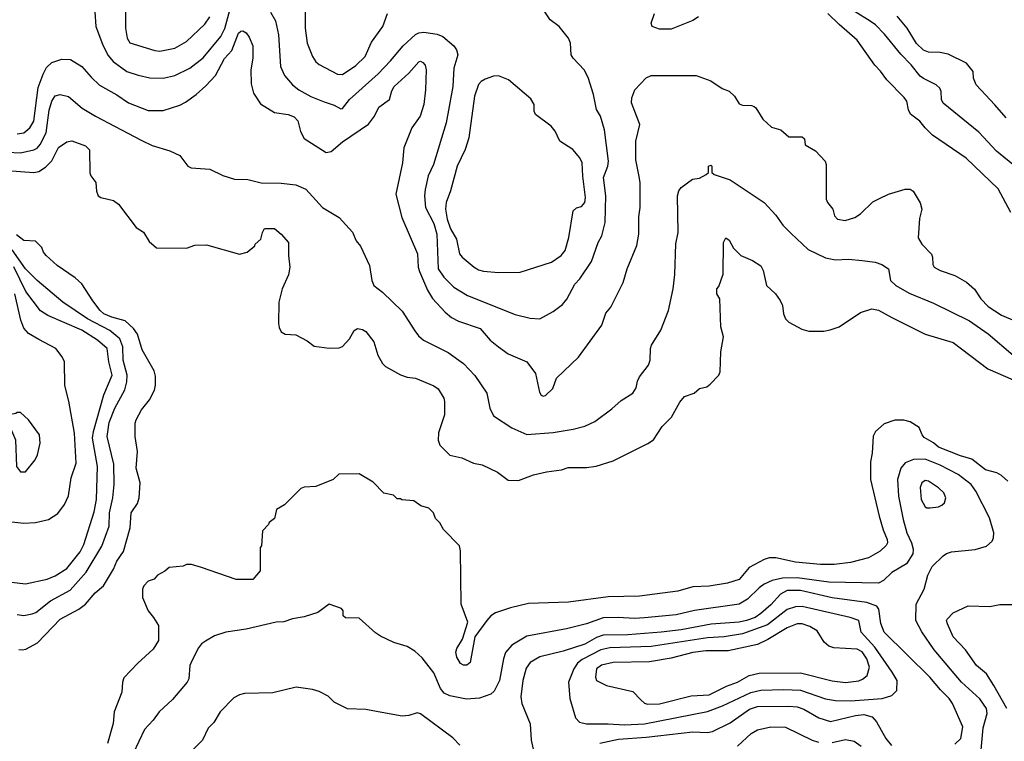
# Model space of a CAD drawing. Extents: x 997026 to 1115308, y 536381 to 619039.
# Tile 298 of 484: x 1067980 to 1073912, y 572948 to 577297. Entities that reach past the tile are written whole.
import ezdxf

# ---------------------------------------------------------------- set-up
doc = ezdxf.new("R2010")
doc.units = 0

msp = doc.modelspace()

# ---------------------------------------------------------------- linework, layer by layer
at = {"layer": '0CON20XD'}
for points in [[(1069492.4, 577342.4), (1069520.7, 577290.7), (1069538.7, 577205), (1069550.8, 577015), (1069575, 576960.8), (1069623.3, 576905), (1069661.4, 576875), (1069735, 576833.8), (1069815, 576801.2), (1069875, 576781.5), (1069915, 576759.2), (1069925, 576762), (1069966.4, 576815), (1070139.5, 576970.5), (1070215, 577049.2), (1070290.2, 577139.8), (1070365, 577208.5), (1070385, 577217.7), (1070415, 577220.8), (1070495, 577208.9), (1070529.2, 577195), (1070595, 577138.6), (1070611.5, 577115), (1070620.4, 577085), (1070595.9, 577004.1), (1070589.3, 576895), (1070550.4, 576675), (1070472.5, 576425), (1070440.9, 576355), (1070422.6, 576272.6), (1070418.8, 576235), (1070425.4, 576165), (1070475, 576068.6), (1070494.3, 576005), (1070502, 575795), (1070535, 575745.5), (1070596.7, 575685), (1070679.2, 575635), (1070965, 575521.1), (1071055, 575497.8), (1071115, 575494.3), (1071195, 575537.8), (1071250.5, 575579.5), (1071277.3, 575612.7), (1071325, 575702), (1071355.4, 575734.6), (1071425, 575838.8), (1071465, 575953.3), (1071486.7, 575995), (1071508.5, 576075), (1071512.1, 576235), (1071496.9, 576345), (1071523.5, 576415), (1071527.9, 576445), (1071504, 576634), (1071478.6, 576715), (1071455.7, 576755), (1071438.1, 576845), (1071405, 576947.5), (1071382, 576995), (1071314, 577065), (1071302, 577085), (1071298, 577155), (1071286.2, 577185), (1071231.2, 577255), (1071175.7, 577295.7), (1071075, 577448)], [(1068433.8, 577345), (1068439.2, 577255), (1068478.5, 577148.5), (1068512.3, 577082.3), (1068544.5, 577045), (1068625.7, 576985), (1068695, 576961.8), (1068765, 576946.8), (1068845, 576945.4), (1068915, 576960.4), (1069005, 577005.4), (1069085, 577066.9), (1069192.5, 577195), (1069215.7, 577244.3), (1069246.8, 577355)], [(1068617.3, 577355), (1068617.1, 577245), (1068628.9, 577185), (1068645, 577157.5), (1068795, 577110.6), (1068825, 577106.9), (1068915, 577124.4), (1068985, 577165.7), (1069095, 577270), (1069125, 577314)], [(1069700, 577345), (1069701.1, 577245), (1069713.3, 577155), (1069744.2, 577075), (1069765, 577043.3), (1069785, 577026.2), (1069895, 576968.6), (1069925, 576966.9), (1070005, 577020.6), (1070061.5, 577075), (1070099.1, 577160.9), (1070168, 577255), (1070196.7, 577335)], [(1073985, 576406.2), (1073865, 576504.5), (1073759.6, 576619.6), (1073544.7, 576794.7), (1073534.3, 576815), (1073531.4, 576865), (1073524.2, 576885), (1073502, 576905), (1073425, 576941.8), (1073405, 576957.1), (1073350.7, 577025), (1073288.5, 577088.5), (1073190.6, 577210.6), (1073136.4, 577265), (1073105, 577287.8), (1073012.9, 577345)], [(1072070.8, 577315), (1072035, 577291.4), (1071905, 577240), (1071835, 577240), (1071790, 577255), (1071783.8, 577275), (1071805.8, 577335)], [(1073950.6, 576135), (1073875, 576277.5), (1073682.4, 576462.4), (1073480.6, 576600.6), (1073434.5, 576644.5), (1073404, 576685), (1073347.9, 576727.9), (1073334.3, 576754.3), (1073324.3, 576805), (1073308.6, 576828.6), (1073205, 576934), (1073167, 576987), (1073132.2, 577022.2), (1073025, 577174.3), (1072917.4, 577267.4), (1072850, 577335)], [(1073924.2, 576705), (1073855, 576784), (1073742, 576905), (1073726.2, 576945), (1073723.8, 576985), (1073685, 577034), (1073575, 577088.1), (1073525, 577098.5), (1073455, 577100.5), (1073425, 577112.5), (1073383, 577153), (1073326.5, 577246.5), (1073267.4, 577317.4)], [(1067965, 576608), (1068005, 576614.6), (1068041.8, 576645), (1068064.7, 576685.3), (1068091.2, 576888.8), (1068121.7, 576968.3), (1068141.5, 577008.5), (1068175, 577038.9), (1068235, 577058.5), (1068287, 577057), (1068355, 577014.4), (1068410.2, 576950.2), (1068462.1, 576902.1), (1068565, 576844.5), (1068635, 576795.5), (1068755, 576749.4), (1068845, 576749.4), (1068945, 576781.9), (1068980.2, 576799.8), (1069044.6, 576845.4), (1069101.7, 576898.3), (1069159.8, 576960.2), (1069215, 577063.8), (1069259.3, 577110.7), (1069298.8, 577215), (1069312.3, 577227.7), (1069325, 577228.8), (1069345, 577216.7), (1069362.3, 577192.3), (1069385, 577140), (1069385.6, 577065), (1069372.5, 576995), (1069375, 576910)], [(1069375, 576910), (1069388.8, 576855), (1069430.3, 576790.3), (1069515, 576737.1), (1069597.5, 576725), (1069635, 576712), (1069656.8, 576686.8), (1069672.6, 576622.6), (1069695, 576580.8), (1069826.4, 576496.4), (1069857.4, 576502.6), (1069925, 576560.6), (1070081.9, 576668.1), (1070118.6, 576715), (1070145, 576770), (1070208.8, 576815), (1070221.7, 576868.3), (1070236, 576895), (1070325.4, 576974.6), (1070385, 577042.5), (1070395, 577046), (1070409.7, 577039.7), (1070422.6, 577022.6), (1070430, 576995), (1070425.6, 576875), (1070414.4, 576785), (1070392.2, 576715), (1070343.9, 576646.1), (1070295.6, 576524.4), (1070287.5, 576435), (1070247.5, 576245), (1070282.2, 576105), (1070376.4, 575885), (1070381.5, 575805), (1070389.2, 575779.2), (1070436.9, 575666.9), (1070467, 575617), (1070543.6, 575533.6), (1070582.1, 575502.1), (1070625, 575479.1), (1070755.4, 575435.4), (1070814.6, 575364.6), (1070865.5, 575325.5), (1070922.6, 575282.6), (1071036, 575235), (1071088.1, 575165), (1071111.7, 575051.7), (1071123, 575033), (1071135, 575028.8), (1071147.5, 575032.5), (1071192.5, 575075), (1071214.1, 575135.9), (1071347.9, 575262.1), (1071488, 575455), (1071512.6, 575527.4), (1071540.8, 575565), (1071616.8, 575713.2), (1071640, 575795), (1071698.1, 575935), (1071710, 576005), (1071710.7, 576109.3), (1071719.5, 576165), (1071719.5, 576315), (1071710.9, 576360.9), (1071693.2, 576453.2), (1071692.9, 576565), (1071716.2, 576665), (1071666.7, 576795), (1071668.1, 576825), (1071686.2, 576875), (1071755, 576946.7), (1071785, 576960), (1072055, 576960), (1072145, 576928), (1072211.7, 576881.7), (1072255, 576866.7), (1072286.1, 576836.1), (1072315, 576788.8), (1072335, 576781.2), (1072389.5, 576779.5), (1072405, 576773.8), (1072416, 576765), (1072457, 576697), (1072508.8, 576648.8), (1072565, 576633.3), (1072615, 576590), (1072695, 576590), (1072708.3, 576578.3), (1072711.7, 576541.7), (1072775, 576506.7), (1072833.6, 576443.6), (1072840, 576425), (1072840, 576215), (1072847.5, 576195), (1072880, 576155), (1072890, 576115), (1072907.5, 576095), (1072953.6, 576086.4), (1073012.5, 576105), (1073045, 576126.7), (1073120.9, 576199.1), (1073160.8, 576219.2), (1073215, 576246), (1073315, 576276), (1073345, 576276), (1073364.2, 576264.2), (1073405, 576192.5), (1073415.9, 576155.9), (1073402.3, 576097.7), (1073393, 575983), (1073416, 575945), (1073473.6, 575883.6), (1073480, 575865), (1073480.7, 575820.7), (1073490, 575805), (1073525.7, 575785.7), (1073615, 575754.3), (1073685, 575715.7), (1073732, 575672), (1073770, 575615), (1073815, 575568.5), (1073895, 575515.5), (1073975, 575482.5)], [(1070865, 575773.1), (1070995, 575774.4), (1071185, 575835.7), (1071242.5, 575875), (1071265.7, 575905), (1071289.2, 575985), (1071314, 576145), (1071335, 576163.3), (1071365, 576171.2), (1071385.7, 576195), (1071388.6, 576225), (1071373, 576353), (1071370, 576435), (1071355, 576463.8), (1071313.8, 576515), (1071234.1, 576564.1), (1071205.7, 576625.7), (1071183.3, 576655), (1071087.5, 576725), (1071080, 576745), (1071080, 576785), (1071059.5, 576819.5), (1070925, 576933.8), (1070865, 576958.8), (1070835, 576956.2), (1070785, 576938.1), (1070760.8, 576925), (1070744, 576906), (1070720, 576835), (1070687.2, 576585), (1070664, 576515), (1070616.9, 576415), (1070576.8, 576265), (1070548.8, 576195), (1070544.8, 576155), (1070554.8, 576095), (1070575, 576035.8), (1070612.9, 575975), (1070630, 575885), (1070645.8, 575865), (1070717.5, 575805), (1070745, 575788.5), (1070775, 575780.5), (1070865, 575773.1)], [(1067907.6, 576497.6), (1067985, 576495.2), (1068065, 576512.1), (1068085, 576523.4), (1068104.7, 576545), (1068140.6, 576615), (1068158.2, 576751.8), (1068173.4, 576806.6), (1068195, 576838.1), (1068225, 576846.9), (1068275, 576834.2), (1068356.2, 576763.8), (1068437.5, 576715), (1068711.7, 576571.7), (1068778, 576538), (1068884.2, 576505.8), (1068945, 576479.2), (1068992.5, 576415), (1069013.2, 576403.2), (1069125, 576395.8), (1069205, 576358), (1069275, 576335.7), (1069355, 576332.9), (1069435, 576314.5), (1069555, 576311.5), (1069645, 576301.8), (1069704.2, 576275), (1069803.8, 576165), (1069905, 576103.8), (1069985.8, 576015.8), (1070006.7, 575965), (1070032.7, 575932.7), (1070088.6, 575815), (1070102, 575725), (1070114, 575695), (1070165.5, 575655.5), (1070285, 575540), (1070360.8, 575420.8), (1070382.1, 575392.1), (1070414, 575365), (1070562, 575292), (1070655, 575225.6), (1070722.6, 575152.6), (1070795, 575046.2), (1070812.2, 574955), (1070835, 574910), (1070945, 574838.1), (1071035, 574797.3), (1071195, 574810), (1071315, 574829.5), (1071385, 574847.8), (1071445, 574874.4), (1071548.3, 574951.7), (1071605, 575002), (1071674.4, 575045.6), (1071695, 575077.5), (1071702.5, 575117.5), (1071713.8, 575145), (1071768, 575215), (1071778, 575245), (1071780.8, 575315), (1071787.5, 575335), (1071843.4, 575426.6), (1071889.2, 575545), (1071917.1, 575675), (1071928.3, 575761.7), (1071933.2, 575946.8), (1071946.9, 576015), (1071942.5, 576235), (1071952, 576265), (1071966.2, 576285), (1072034.3, 576335.7), (1072075, 576342), (1072116.1, 576363.9), (1072130, 576375), (1072130, 576415), (1072145, 576420), (1072150, 576415), (1072150, 576375), (1072163.9, 576363.9), (1072261.4, 576331.4), (1072466, 576195), (1072535, 576118), (1072578, 576058), (1072628.5, 576008.5), (1072731.1, 575911.1), (1072835, 575862.5), (1072895, 575850.5), (1072974.6, 575854.6), (1073055, 575846.2), (1073135, 575835.5), (1073175, 575822.2), (1073214, 575795), (1073226, 575725), (1073258, 575695), (1073339.5, 575649.5), (1073485, 575587.5), (1073702.7, 575482.7), (1073815, 575403.8), (1073965.7, 575275.7)], [(1067905, 576388.6), (1068065, 576376.9), (1068095, 576382.5), (1068135, 576408.8), (1068174.4, 576445.6), (1068215, 576527.5), (1068265, 576561.4), (1068295, 576567.1), (1068377.4, 576537.4), (1068401.7, 576511.7), (1068403.6, 576373.6), (1068410, 576355), (1068440, 576315), (1068443.9, 576263.9), (1068453.3, 576235), (1068470, 576225), (1068545, 576208), (1068575, 576186), (1068681.2, 576045), (1068725.6, 576015.6), (1068760.5, 575960.5), (1068805, 575922.5), (1068985, 575920), (1069035, 575938.8), (1069105, 575940), (1069305, 575883.8), (1069350, 575895), (1069396.4, 575933.6), (1069400, 575945), (1069432.5, 575975), (1069442.5, 576015), (1069455, 576037.5), (1069515, 576037.5), (1069556.7, 576005), (1069600, 575955), (1069599.2, 575875), (1069607.8, 575805), (1069600.3, 575759.7), (1069562, 575675), (1069542, 575595), (1069540, 575465), (1069542.7, 575442.7), (1069556.7, 575415), (1069580.7, 575400.7), (1069645, 575396.7), (1069712.3, 575362.3), (1069755, 575330), (1069845, 575316.7), (1069905, 575320), (1069925, 575327.5), (1069967.5, 575372.5), (1069996.1, 575423.9), (1070015, 575436.2), (1070045, 575430), (1070065, 575416.7), (1070113.8, 575355), (1070137.1, 575275), (1070165.6, 575225.6), (1070185, 575206), (1070275, 575155.8), (1070315, 575142), (1070365, 575136), (1070475, 575090.8), (1070501.7, 575071.7), (1070535.8, 575015.8), (1070540, 574995), (1070538.8, 574915), (1070504, 574806), (1070502.3, 574762.3), (1070512.3, 574732.3), (1070572.5, 574672.5), (1070645, 574656), (1070715, 574624), (1070767.5, 574615), (1070859.7, 574569.7), (1070922.7, 574522.7), (1070985, 574520), (1071075, 574553.8), (1071155, 574572.5), (1071245, 574584), (1071285, 574597.1), (1071395, 574597.5), (1071454.2, 574605.8), (1071555, 574638), (1071765, 574742), (1071798.8, 574765), (1071851.2, 574845), (1071908.1, 574901.9), (1071957.7, 574992.3), (1071985, 575026.7), (1072043.6, 575046.4), (1072076.4, 575073.6), (1072120, 575085), (1072139.5, 575100.5), (1072192.5, 575155), (1072200, 575175), (1072203.8, 575295), (1072220, 575385), (1072203.8, 575445), (1072197.5, 575615), (1072180, 575645), (1072180, 575675), (1072191.7, 575688.3), (1072217.7, 575762.3), (1072221.2, 575955), (1072235, 575982.5), (1072255, 575967.5), (1072280.5, 575920.5), (1072325, 575876.7), (1072395, 575846.2), (1072445, 575813.3), (1072460, 575785), (1072480, 575695), (1072533.8, 575645), (1072561.2, 575605), (1072576.2, 575575), (1072582, 575525), (1072594.3, 575494.3), (1072614.3, 575474.3), (1072692.3, 575432.3), (1072735, 575420), (1072825, 575420), (1072862.3, 575427.7), (1072917.5, 575445), (1073045, 575532.5), (1073115, 575554), (1073155, 575547.1), (1073235, 575502), (1073435, 575400.8), (1073605, 575351.9), (1073813, 575193), (1073965, 575126.7)], [(1067975, 573501.9), (1067995, 573498.6), (1068016.6, 573503.4), (1068088.6, 573541.4), (1068224.4, 573685), (1068335.8, 573744.2), (1068376.4, 573773.6), (1068435, 573843.1), (1068484.6, 573885.4), (1068546.1, 573986.1), (1068565, 574033.3), (1068605, 574092.5), (1068646, 574235), (1068652, 574325), (1068689.7, 574380.3), (1068700, 574415), (1068707.1, 574505), (1068681.5, 574595), (1068690, 574695), (1068676.2, 574785), (1068676.2, 574865), (1068681.2, 574885), (1068714.2, 574945), (1068762, 575005), (1068792, 575065), (1068798.6, 575095), (1068799.1, 575149.1), (1068790.6, 575180.6), (1068718, 575308), (1068690.7, 575400.7), (1068666.4, 575436.4), (1068615, 575482.5), (1068535, 575504.3), (1068486.9, 575525), (1068464.4, 575545), (1068421.8, 575601.8), (1068355.4, 575705.4), (1068315, 575742), (1068206.2, 575815), (1068140, 575875), (1068123.3, 575895), (1068113.6, 575923.6), (1068075, 575962.5), (1068005, 575965.6), (1067960.4, 576000.4)], [(1067965, 573711.2), (1068005, 573707.1), (1068055, 573715.5), (1068078.1, 573725), (1068166.7, 573795), (1068285, 573859.3), (1068381.8, 573968.2), (1068476.1, 574123.9), (1068519.4, 574245), (1068522.1, 574325), (1068541.7, 574415), (1068550, 574495), (1068547.9, 574617.9), (1068507.7, 574785), (1068519.9, 574870.1), (1068553.8, 574955), (1068613.4, 575066.6), (1068625.7, 575114.3), (1068627, 575155), (1068604.2, 575245), (1068601.1, 575325), (1068583.4, 575373.4), (1068524, 575424), (1068389.7, 575495), (1068239.6, 575595), (1068085, 575724.7), (1068015, 575794.7), (1067935, 575909.1)], [(1067915, 573909.4), (1068015, 573896.9), (1068145, 573925.4), (1068195, 573945.4), (1068265, 573990), (1068345, 574090), (1068366.8, 574135), (1068428.7, 574331.3), (1068442.5, 574405), (1068448.8, 574605), (1068425, 574740.8), (1068420, 574775), (1068424.4, 574815.6), (1068488.2, 575035), (1068538.2, 575155), (1068517.3, 575235), (1068508.1, 575315), (1068448.9, 575365), (1068355.6, 575425), (1068150.8, 575515), (1068105, 575542.5), (1068018.2, 575658.2), (1067945, 575808.3)], [(1067915, 574272.5), (1068005, 574262.2), (1068075, 574266.9), (1068155, 574284.2), (1068209.8, 574320.2), (1068251.4, 574375), (1068273.6, 574426.4), (1068290, 574535), (1068320.6, 574625), (1068310.4, 574805), (1068277.4, 574997.4), (1068253.2, 575093.2), (1068251.4, 575235), (1068237.1, 575265), (1068199.2, 575315), (1068095, 575369.6), (1068033.1, 575405), (1068005, 575437.1), (1067988.1, 575485), (1067952.2, 575645)], [(1068015, 574571.2), (1068073.3, 574645), (1068088, 574675), (1068104.2, 574745), (1068099.2, 574795), (1068033.3, 574885), (1067985, 574930), (1067965, 574930), (1067957, 574923), (1067925, 574917.5), (1067892.5, 574917.5), (1067880, 574905), (1067880, 574885), (1067926.1, 574836.1), (1067955.8, 574765), (1067962, 574605), (1067985, 574571.2), (1068015, 574571.2)], [(1073933.3, 574515), (1073895, 574550), (1073867.5, 574565), (1073798, 574585), (1073717.6, 574647.6), (1073648.1, 574668.1), (1073515, 574721.1), (1073485, 574746.7), (1073429.8, 574779.8), (1073416.7, 574795), (1073398.5, 574838.5), (1073345, 574873.1), (1073307.3, 574882.7), (1073252.7, 574882.7), (1073189.3, 574860.7), (1073136, 574815), (1073122.1, 574787.9), (1073117.1, 574685), (1073107, 574633), (1073106.9, 574525), (1073158.5, 574305), (1073181.9, 574221.9), (1073206.9, 574165), (1073208.1, 574145), (1073201.1, 574128.9), (1073165, 574094.4), (1073095, 574052.9), (1072985, 574024.6), (1072886.6, 574013.4), (1072805, 574013.3), (1072655, 574028), (1072535, 574054.3), (1072495, 574054.4), (1072465, 574044.4), (1072375, 573995.6), (1072315, 573923.3), (1072245, 573901.5), (1072135, 573882.2), (1072035, 573879.4), (1071945, 573852.5), (1071713.6, 573823.6), (1071525, 573819.5), (1071287.3, 573787.3), (1071045, 573778), (1070937.6, 573752.4), (1070847, 573723), (1070818.8, 573705), (1070794.2, 573675.8), (1070723, 573577), (1070695, 573422.5), (1070673.6, 573406.4), (1070655, 573406.7), (1070636.1, 573416.1), (1070614, 573455), (1070608.8, 573485), (1070615, 573507.5), (1070647.3, 573562.7), (1070680, 573665), (1070640.8, 573775), (1070636.2, 574095), (1070630, 574125), (1070533.3, 574225), (1070512.5, 574265), (1070485, 574290), (1070472.5, 574325), (1070445, 574352.5), (1070396.4, 574366.4), (1070355, 574397.5), (1070283, 574403), (1070275, 574410), (1070255, 574410), (1070231.7, 574431.7), (1070175, 574442.5), (1070109.3, 574509.3), (1070025, 574560), (1069903, 574557), (1069870, 574525), (1069765, 574483.3), (1069695, 574480), (1069675, 574472.5), (1069575, 574372.5), (1069527.5, 574345), (1069515, 574290), (1069483.6, 574266.4), (1069480, 574255), (1069443, 574217), (1069437.5, 574125), (1069430, 574115), (1069430, 573975), (1069385, 573922.5), (1069285, 573923.3), (1069075, 573996.2), (1069015, 574013.8), (1068986.4, 574013.6), (1068965, 574003.3), (1068880, 573995), (1068855, 573972.5), (1068810.7, 573949.3), (1068790, 573925), (1068755, 573912.5), (1068727.5, 573885), (1068720, 573865), (1068720, 573815), (1068753.8, 573735), (1068786.7, 573695), (1068816, 573645), (1068816, 573555), (1068785, 573503.3), (1068691.7, 573418.3), (1068608.8, 573331.2), (1068600, 573305), (1068596.2, 573245), (1068550, 573125), (1068543.3, 573055), (1068510.4, 572935)], [(1073772.5, 572897.5), (1073785, 573030), (1073810, 573115), (1073804, 573145), (1073765, 573203.5), (1073654.6, 573305), (1073489, 573499), (1073415, 573608.6), (1073379.6, 573675), (1073380.4, 573775), (1073428.9, 573865), (1073450.9, 573949.1), (1073478.3, 574001.7), (1073544, 574065), (1073565, 574080), (1073595, 574089.5), (1073736.4, 574103.6), (1073805, 574124.2), (1073838.8, 574155), (1073848, 574175), (1073849.2, 574205), (1073822.5, 574295), (1073740.9, 574455), (1073712.3, 574495), (1073635.2, 574555.2), (1073525, 574612.5), (1073435, 574647.4), (1073365, 574645.8), (1073314.3, 574625.7), (1073289.2, 574595), (1073269.7, 574525), (1073275.3, 574425.3), (1073302.9, 574285), (1073325, 574203.8), (1073352.9, 574145), (1073364, 574105), (1073361.7, 574078.3), (1073322.6, 574017.4), (1073235, 573965.4), (1073185, 573916.2), (1073155, 573901.8), (1072855, 573907.4), (1072665, 573932.3), (1072575, 573930.4), (1072513.4, 573916.6), (1072465.2, 573894.8), (1072435, 573873.8), (1072366, 573804), (1072315, 573774.1), (1072045, 573736.5), (1071935, 573710.6), (1071745, 573691.9), (1071685, 573687.5), (1071585.3, 573694.7), (1071495, 573691.6), (1071395, 573656.5), (1071275, 573626), (1071035, 573582.5), (1070945, 573526.8), (1070907.8, 573482.2), (1070894.7, 573445), (1070870.7, 573315), (1070839.8, 573250.2), (1070818, 573232), (1070751.1, 573208.9), (1070671.7, 573201.7), (1070571.6, 573221.6), (1070537.3, 573237.3), (1070515.3, 573265.3), (1070475, 573360), (1070405, 573450), (1070360.5, 573490.5), (1070315, 573518.6), (1070235, 573542.5), (1070155, 573582), (1070125, 573601.2), (1070025, 573690), (1069943, 573693), (1069930, 573705), (1069930, 573735), (1069918.3, 573748.3), (1069845, 573773.8), (1069776.7, 573725), (1069695, 573697.1), (1069625, 573685.8), (1069571.7, 573668.3), (1069525, 573665.6), (1069345, 573623.1), (1069222.5, 573605), (1069155, 573582.9), (1069099.1, 573550.9), (1069075.6, 573534.4), (1069057.9, 573512.1), (1069017, 573433), (1069005.8, 573404.2), (1068998.6, 573325), (1068989.4, 573305), (1068901.1, 573198.9), (1068820, 573125), (1068784.6, 573075.4), (1068731.7, 573018.3), (1068663.9, 572875)], [(1073465, 574354.2), (1073515, 574362), (1073535, 574371.2), (1073551.2, 574385), (1073560, 574415), (1073547.5, 574445), (1073516.2, 574476.2), (1073456.2, 574515), (1073435, 574518.9), (1073415, 574506), (1073405, 574477.5), (1073410.9, 574405), (1073435, 574360.8), (1073445, 574354.2), (1073465, 574354.2)], [(1073615, 572931.1), (1073650, 572965), (1073662.9, 573035), (1073601.1, 573175), (1073580.6, 573205), (1073527.2, 573257.2), (1073464.5, 573335), (1073188.5, 573605), (1073167.6, 573657.6), (1073156.7, 573745), (1073145, 573761.4), (1073085, 573785.3), (1072875, 573813.1), (1072685, 573856.1), (1072605, 573857.1), (1072564.6, 573835), (1072505, 573769.6), (1072445, 573718), (1072411.1, 573695), (1072358.6, 573675), (1072315, 573666), (1072146.3, 573653.7), (1071965, 573619.1), (1071845.2, 573605.2), (1071645, 573589.1), (1071495, 573588.1), (1071455.8, 573574.2), (1071385, 573534.2), (1071255, 573491.3), (1071115, 573456.5), (1071055, 573422.9), (1071031.9, 573388.1), (1071011.2, 573315), (1071000.5, 573215), (1071006.5, 573175), (1071055, 573052.5), (1071061.1, 572955), (1071081.2, 572865)], [(1071625, 573046.8), (1071745, 573053.4), (1072125, 573127.4), (1072215, 573161.4), (1072385, 573242), (1072445, 573256), (1072585, 573260), (1072685, 573255.7), (1072835, 573203.2), (1072895, 573193.3), (1072985, 573192.2), (1073176.7, 573205), (1073235.4, 573224.6), (1073264.3, 573255), (1073267.5, 573315), (1073236.2, 573365), (1073132.9, 573515), (1073050, 573605), (1073035, 573675.5), (1072984.1, 573694.1), (1072695, 573761), (1072655, 573758.8), (1072605, 573742), (1072485, 573650.4), (1072335, 573596.3), (1072225, 573578.4), (1072125, 573571.2), (1071785, 573518.4), (1071535, 573510.6), (1071481.5, 573498.5), (1071369.5, 573440.5), (1071341.5, 573418.5), (1071318.8, 573385), (1071287.3, 573305), (1071294.4, 573205), (1071328.6, 573088.6), (1071353.2, 573063.2), (1071395, 573052.9), (1071525, 573053.5), (1071625, 573046.8)], [(1073928.2, 573145), (1073850, 573285), (1073804.7, 573354.7), (1073745.4, 573405.4), (1073679.4, 573499.4), (1073605, 573578), (1073569.2, 573655), (1073564, 573675), (1073568, 573685), (1073605, 573722), (1073695, 573763.8), (1073825, 573760), (1073885, 573772.9), (1073985, 573773.1)], [(1071762.1, 573172.1), (1071835, 573174.7), (1072025, 573221.5), (1072135, 573228), (1072239.1, 573280.9), (1072305.7, 573305), (1072376, 573344), (1072435, 573358.5), (1072685, 573359.7), (1072875, 573312), (1072955, 573302), (1073035, 573312.9), (1073058.3, 573321.7), (1073085.3, 573344.7), (1073101.1, 573395), (1073085, 573444.4), (1073055, 573488), (1073025, 573502.8), (1072885, 573511.8), (1072855, 573521.2), (1072827.3, 573545), (1072785, 573614.5), (1072739.7, 573639.7), (1072695, 573656.9), (1072665, 573656.1), (1072605, 573632.7), (1072488.3, 573561.7), (1072425, 573532), (1072247.7, 573492.3), (1072115, 573493.5), (1072035, 573484.1), (1071905, 573448.1), (1071775, 573426.7), (1071555, 573423.7), (1071485, 573407.8), (1071455.7, 573385), (1071449.2, 573335), (1071456, 573315), (1071515, 573284.6), (1071675, 573248.9), (1071722.5, 573197.5), (1071745, 573177.5), (1071762.1, 573172.1)], [(1070632.5, 572925), (1070589.7, 572969.7), (1070395, 573114), (1070375, 573120), (1070325, 573104), (1070285, 573100), (1070162.3, 573122.3), (1070065, 573140), (1069955, 573144), (1069875, 573184), (1069839.1, 573219.1), (1069785, 573248), (1069745, 573260), (1069646.1, 573273.9), (1069505, 573240), (1069335, 573236.2), (1069305, 573228.8), (1069270.3, 573209.7), (1069188, 573125), (1069149.1, 573060.9), (1069115, 573026.7), (1069081.2, 572955), (1069024.3, 572895.7)], [(1071475, 572937.6), (1071588.6, 572961.4), (1071755, 572972), (1072035, 573005.3), (1072125, 573002), (1072155, 573006.7), (1072261, 573059), (1072377.6, 573142.4), (1072425, 573158.3), (1072615, 573160), (1072665.2, 573155.2), (1072705, 573140.7), (1072795, 573090.4), (1072865, 573067.7), (1073015.9, 573104.1), (1073065, 573109.6), (1073116, 573095), (1073143.1, 573065), (1073198.9, 572965), (1073231.7, 572921.7)], [(1072305, 572919.1), (1072387.3, 572995), (1072425, 573017.8), (1072505, 573034.2), (1072595, 573033.5), (1072755, 572954.6), (1072792.5, 572942.5)], [(1072875, 572941.3), (1072955, 572959.1), (1073008.2, 572948.2), (1073049.2, 572919.2)]]:
    msp.add_lwpolyline(points, dxfattribs=at)

doc.saveas('drawing.dxf')
